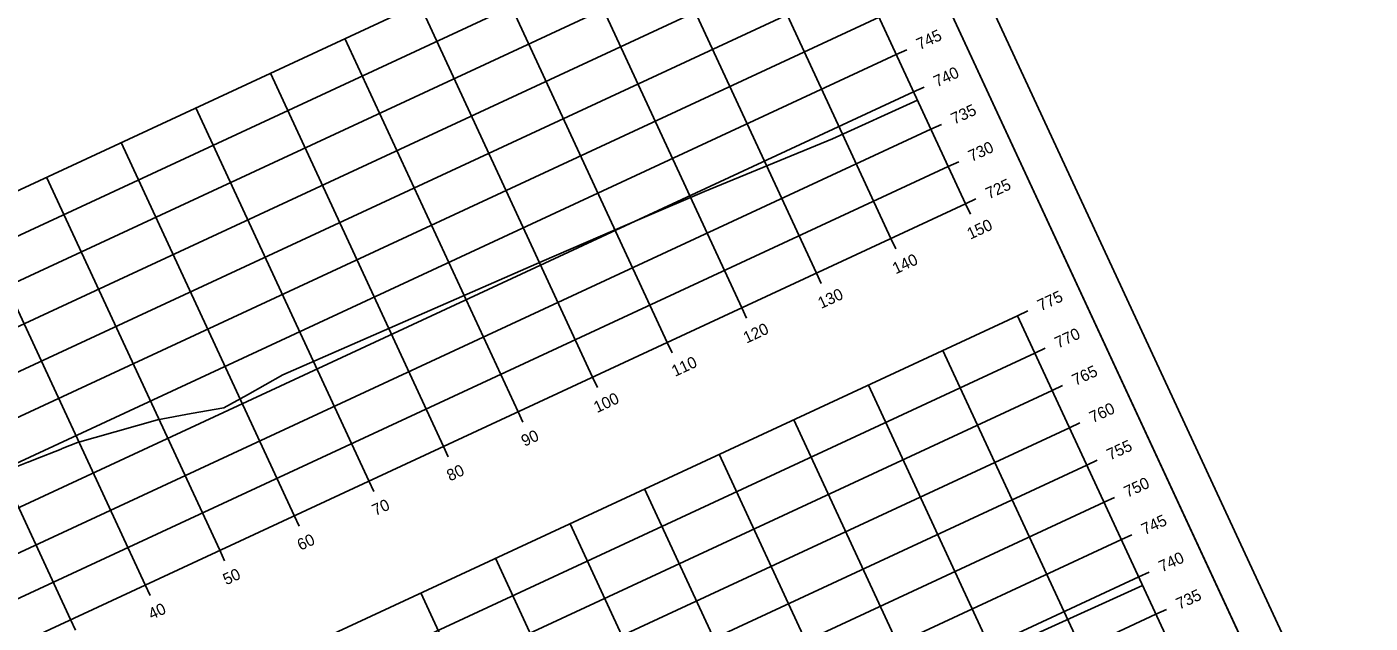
# Model space of a CAD drawing. Extents: x 1354696 to 1366163, y 660729 to 670380.
# Drawn here: x 1355284.1 to 1355447.4, y 664457.1 to 664529.6 of the extents above; entities that cross this region are included whole.
import ezdxf

# ---------------------------------------------------------------- set-up
doc = ezdxf.new("R2010")
doc.units = 0
for name, color, linetype in [('R_Axis', 7, 'Continuous'), ('R_Axis Annot', 7, 'Continuous'), ('R_Border', 7, 'Continuous'), ('R_Exist Surface', 7, 'Continuous'), ('R_Grid', 7, 'Continuous'), ('R_No Plot', 7, 'Continuous')]:
    doc.layers.add(name, color=color, linetype=linetype)

msp = doc.modelspace()

# ---------------------------------------------------------------- linework, layer by layer
at = {"layer": 'R_Axis'}
for p, q in [((1355398.23, 664508.06), (1355377.18, 664553.41)), ((1355391.08, 664526.79), (1355389.81, 664526.2)), ((1355393.19, 664522.25), (1355391.92, 664521.66)), ((1355395.29, 664517.72), (1355394.02, 664517.13)), ((1355397.4, 664513.18), (1355396.13, 664512.59)), ((1355399.5, 664508.65), (1355398.23, 664508.06)), ((1355126.13, 664381.73), (1355398.23, 664508.06)), ((1355398.82, 664506.79), (1355398.23, 664508.06)), ((1355389.75, 664502.58), (1355389.16, 664503.84)), ((1355380.68, 664498.36), (1355380.09, 664499.63)), ((1355371.61, 664494.15), (1355371.02, 664495.42)), ((1355405.82, 664495.04), (1355404.55, 664494.45)), ((1355425.6, 664449.1), (1355404.55, 664494.45)), ((1355362.54, 664489.94), (1355361.95, 664491.21)), ((1355407.93, 664490.51), (1355406.66, 664489.92)), ((1355353.47, 664485.73), (1355352.88, 664487)), ((1355410.03, 664485.97), (1355408.76, 664485.38)), ((1355344.4, 664481.52), (1355343.81, 664482.79)), ((1355412.14, 664481.44), (1355410.87, 664480.85)), ((1355335.33, 664477.31), (1355334.74, 664478.58)), ((1355414.24, 664476.9), (1355412.97, 664476.31)), ((1355326.26, 664473.1), (1355325.67, 664474.37)), ((1355416.35, 664472.37), (1355415.08, 664471.78)), ((1355317.19, 664468.89), (1355316.6, 664470.16)), ((1355418.45, 664467.83), (1355417.18, 664467.24)), ((1355308.12, 664464.68), (1355307.53, 664465.95)), ((1355420.56, 664463.29), (1355419.29, 664462.71)), ((1355299.05, 664460.46), (1355298.46, 664461.73)), ((1355422.66, 664458.76), (1355421.39, 664458.17)), ((1355289.98, 664456.25), (1355289.39, 664457.52))]:
    msp.add_line(p, q, dxfattribs=at)
at = {"layer": 'R_Border'}
msp.add_line((1355441.45, 664434.4), (1355354.93, 664620.76), dxfattribs=at)
at = {"layer": 'R_Exist Surface'}
for points in [[(1355281.35, 664475.52), (1355284.18, 664476.66), (1355284.23, 664476.67), (1355285.13, 664477.03), (1355288.25, 664478.25), (1355288.36, 664478.3), (1355290.23, 664479.06), (1355292.4, 664479.66), (1355299.96, 664481.81), (1355304.07, 664482.56), (1355308.03, 664483.27), (1355310.91, 664484.85), (1355315.21, 664487.28), (1355346.69, 664501.06), (1355358.91, 664506.32), (1355366.5, 664509.56), (1355382.05, 664515.97), (1355392.38, 664520.66)], [(1355392.73, 664449.39), (1355419.77, 664461.67)]]:
    msp.add_lwpolyline(points, dxfattribs=at)
at = {"layer": 'R_Grid'}
for p, q in [((1355105.07, 664427.08), (1355377.18, 664553.41)), ((1355398.23, 664508.06), (1355377.18, 664553.41)), ((1355389.16, 664503.84), (1355368.11, 664549.2)), ((1355107.18, 664422.54), (1355379.28, 664548.87)), ((1355109.29, 664418.01), (1355381.39, 664544.34)), ((1355380.09, 664499.63), (1355359.04, 664544.98)), ((1355111.39, 664413.47), (1355383.49, 664539.8)), ((1355371.02, 664495.42), (1355349.97, 664540.77)), ((1355361.95, 664491.21), (1355340.9, 664536.56)), ((1355113.5, 664408.94), (1355385.6, 664535.27)), ((1355352.88, 664487), (1355331.83, 664532.35)), ((1355115.6, 664404.4), (1355387.71, 664530.73)), ((1355343.81, 664482.79), (1355322.76, 664528.14)), ((1355117.71, 664399.87), (1355389.81, 664526.2)), ((1355334.74, 664478.58), (1355313.69, 664523.93)), ((1355119.81, 664395.33), (1355391.92, 664521.66)), ((1355325.67, 664474.37), (1355304.62, 664519.72)), ((1355121.92, 664390.8), (1355394.02, 664517.13)), ((1355316.6, 664470.16), (1355295.55, 664515.51)), ((1355124.02, 664386.26), (1355396.13, 664512.59)), ((1355307.53, 664465.95), (1355286.48, 664511.3)), ((1355126.13, 664381.73), (1355398.23, 664508.06)), ((1355298.46, 664461.73), (1355277.41, 664507.09)), ((1355289.39, 664457.52), (1355268.34, 664502.87)), ((1355132.45, 664368.12), (1355404.55, 664494.45)), ((1355425.6, 664449.1), (1355404.55, 664494.45)), ((1355134.55, 664363.59), (1355406.66, 664489.92)), ((1355416.53, 664444.89), (1355395.48, 664490.24)), ((1355136.66, 664359.05), (1355408.76, 664485.38)), ((1355407.46, 664440.68), (1355386.41, 664486.03)), ((1355138.76, 664354.52), (1355410.87, 664480.85)), ((1355398.39, 664436.47), (1355377.34, 664481.82)), ((1355389.32, 664432.26), (1355368.27, 664477.61)), ((1355140.87, 664349.98), (1355412.97, 664476.31)), ((1355380.25, 664428.05), (1355359.2, 664473.4)), ((1355142.97, 664345.44), (1355415.08, 664471.78)), ((1355371.18, 664423.83), (1355350.13, 664469.18)), ((1355145.08, 664340.91), (1355417.18, 664467.24)), ((1355362.11, 664419.62), (1355341.06, 664464.97)), ((1355147.18, 664336.37), (1355419.29, 664462.71)), ((1355353.04, 664415.41), (1355331.99, 664460.76)), ((1355149.29, 664331.84), (1355421.39, 664458.17))]:
    msp.add_line(p, q, dxfattribs=at)
at = {"layer": 'R_No Plot'}
for points in [[(1355055.25, 664485.92), (1355357.6, 664626.29), (1355447.43, 664432.79), (1355145.09, 664292.42)], [(1355280.32, 664586.12), (1355298.11, 664594.38), (1355302.27, 664585.42), (1355316.89, 664592.21), (1355337.93, 664601.97), (1355349.89, 664576.49), (1355370.94, 664586.26), (1355441.45, 664434.4), (1355154.67, 664301.26), (1355068.15, 664487.62)]]:
    msp.add_lwpolyline(points, close=True, dxfattribs=at)

# ---------------------------------------------------------------- texts
at = {"layer": 'R_Axis Annot'}
for s, p in [('745', (1355392.65, 664526.74)), ('740', (1355394.75, 664522.21)), ('735', (1355396.86, 664517.67)), ('730', (1355398.96, 664513.14)), ('725', (1355401.07, 664508.6)), ('150', (1355398.81, 664503.69)), ('140', (1355389.74, 664499.48)), ('130', (1355380.67, 664495.27)), ('775', (1355407.38, 664494.99)), ('120', (1355371.6, 664491.06)), ('770', (1355409.49, 664490.46)), ('110', (1355362.89, 664487.01)), ('765', (1355411.6, 664485.92)), ('100', (1355353.41, 664482.61)), ('760', (1355413.7, 664481.39)), ('90', (1355344.6, 664478.52)), ('755', (1355415.81, 664476.85)), ('80', (1355335.53, 664474.31)), ('750', (1355417.91, 664472.32)), ('70', (1355326.46, 664470.1)), ('745', (1355420.02, 664467.78)), ('60', (1355317.36, 664465.88)), ('740', (1355422.12, 664463.25)), ('50', (1355308.32, 664461.68)), ('735', (1355424.23, 664458.71)), ('40', (1355299.25, 664457.47))]:
    msp.add_text(s, height=1.4, rotation=24.9042, dxfattribs=at).set_placement(p)

doc.saveas('drawing.dxf')
